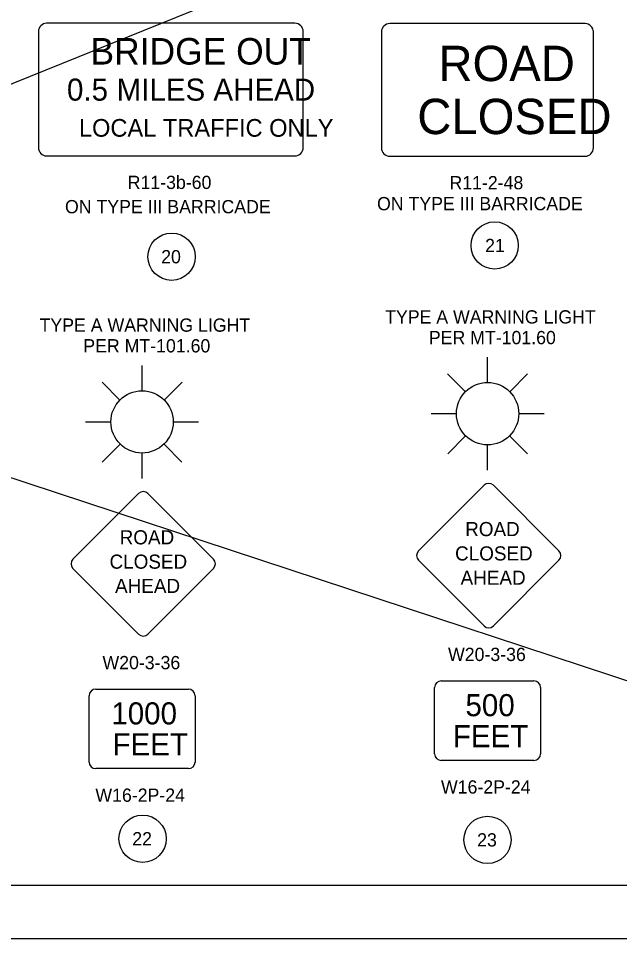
# Model space of a CAD drawing. Extents: x -87 to 2145, y -2128 to 440.
# Drawn here: x 283.9 to 397.4, y 0 to 173.5 of the extents above; entities that cross this region are included whole.
import ezdxf

# ---------------------------------------------------------------- set-up
doc = ezdxf.new("R2010")
doc.units = 0
for name, color, linetype in [('Default', 7, 'Continuous'), ('SH_Border', 7, 'Continuous'), ('SH_Cut_Line', 7, 'Continuous'), ('SN_P_Signs', 7, 'Continuous'), ('SN_P_Text', 7, 'Continuous'), ('SN_X_Public', 7, 'Continuous')]:
    doc.layers.add(name, color=color, linetype=linetype)

msp = doc.modelspace()

# ---------------------------------------------------------------- linework, layer by layer
at = {"layer": 'Default'}
for p, q in [((230.57, 140.13), (469.96, 236.99)), ((231.15, 103.87), (477.34, 22.76))]:
    msp.add_line(p, q, dxfattribs=at)
for centre in [(373.81, 130.72), (312.83, 128.6), (307.36, 18.83), (372.46, 18.62)]:
    msp.add_circle(centre, 4.46, dxfattribs=at)
at = {"layer": 'SH_Border'}
msp.add_lwpolyline([(30, 430), (670, 430), (670, 10), (30, 10)], close=True, dxfattribs=at)
at = {"layer": 'SH_Cut_Line'}
msp.add_lwpolyline([(0, 0), (680, 0), (680, 440), (0, 440)], close=True, dxfattribs=at)
at = {"layer": 'SN_P_Signs'}
for points in [[(336.12, 172.62), (289.25, 172.62)], [(390.88, 172.56), (354.01, 172.56)], [(287.69, 171.06), (287.69, 149.18)], [(337.69, 149.18), (337.69, 171.06)], [(352.44, 170.99), (352.44, 149.13)], [(392.44, 149.13), (392.44, 170.99)], [(289.25, 147.62), (336.12, 147.62)], [(354.01, 147.56), (390.88, 147.56)], [(359.43, 73.11), (371.81, 85.49)], [(373.58, 85.49), (385.95, 73.11)], [(294.21, 71.56), (306.59, 83.94)], [(308.35, 83.94), (320.73, 71.56)], [(371.81, 58.97), (359.43, 71.34)], [(385.95, 71.34), (373.58, 58.97)], [(306.59, 57.42), (294.21, 69.79)], [(320.73, 69.79), (308.35, 57.42)], [(363.73, 48.6), (381.23, 48.6)], [(298.51, 47.05), (316.01, 47.05)], [(362.48, 34.85), (362.48, 47.35)], [(382.48, 47.35), (382.48, 34.85)], [(297.26, 33.3), (297.26, 45.8)], [(317.26, 45.8), (317.26, 33.3)], [(381.23, 33.6), (363.73, 33.6)], [(316.01, 32.05), (298.51, 32.05)]]:
    msp.add_lwpolyline(points, dxfattribs=at)
for centre, radius, start, end in [((289.25, 171.06), 1.56, 90, 180), ((336.12, 171.06), 1.56, 0, 90), ((354.01, 170.99), 1.57, 90, 180), ((390.88, 170.99), 1.57, 0, 90), ((289.25, 149.18), 1.56, 180, 270), ((336.12, 149.18), 1.56, 270, 0), ((354.01, 149.13), 1.57, 180, 270), ((390.88, 149.13), 1.57, 270, 0), ((372.69, 84.6), 1.25, 45, 135), ((307.47, 83.05), 1.25, 45, 135), ((360.32, 72.23), 1.25, 135, 225), ((385.07, 72.23), 1.25, 315, 45), ((295.1, 70.68), 1.25, 135, 225), ((319.85, 70.68), 1.25, 315, 45), ((307.47, 58.3), 1.25, 225, 315), ((372.69, 59.85), 1.25, 225, 315), ((363.73, 47.35), 1.25, 90, 180), ((381.23, 47.35), 1.25, 0, 90), ((298.51, 45.8), 1.25, 90, 180), ((316.01, 45.8), 1.25, 0, 90), ((363.73, 34.85), 1.25, 180, 270), ((381.23, 34.85), 1.25, 270, 0), ((298.51, 33.3), 1.25, 180, 270), ((316.01, 33.3), 1.25, 270, 0)]:
    msp.add_arc(centre, radius, start, end, dxfattribs=at)
at = {"layer": 'SN_X_Public'}
for p, q in [((372.48, 104.88), (372.48, 109.65)), ((307.26, 103.33), (307.26, 108.1)), ((364.93, 106.48), (368.28, 103.11)), ((376.68, 103.11), (380.03, 106.48)), ((299.71, 104.93), (303.06, 101.56)), ((311.46, 101.56), (314.81, 104.93)), ((361.83, 99), (366.6, 99)), ((378.37, 99), (383.13, 99)), ((296.61, 97.45), (301.38, 97.45)), ((313.15, 97.45), (317.91, 97.45)), ((364.98, 91.43), (368.33, 94.81)), ((376.63, 94.81), (379.98, 91.43)), ((299.76, 89.88), (303.11, 93.26)), ((311.41, 93.26), (314.76, 89.88)), ((372.48, 88.35), (372.48, 93.11)), ((307.26, 86.8), (307.26, 91.56))]:
    msp.add_line(p, q, dxfattribs=at)
for centre in [(372.48, 99), (307.26, 97.45)]:
    msp.add_circle(centre, 5.88, dxfattribs=at)

# ---------------------------------------------------------------- texts
at = {"layer": 'Default'}
for s, p in [('ON TYPE III BARRICADE', (292.71, 136.79)), ('ON TYPE III BARRICADE', (351.61, 137.36)), ('21', (372.01, 129.47)), ('20', (310.87, 127.35)), ('TYPE A WARNING LIGHT', (353.14, 116)), ('TYPE A WARNING LIGHT', (287.92, 114.45)), ('PER MT-101.60', (361.39, 112.1)), ('PER MT-101.60', (296.17, 110.55)), ('22', (305.41, 17.58)), ('23', (370.51, 17.37))]:
    msp.add_text(s, height=2.5, dxfattribs=at).set_placement(p)
at = {"layer": 'SN_P_Signs'}
for s, height, p in [('BRIDGE OUT', 5, (297.52, 164.84)), ('ROAD', 6.667, (363.2, 161.72)), ('0.5', 4.167, (293.09, 158.03)), ('MILES AHEAD', 4.1667, (302.46, 158.03)), ('CLOSED', 6.667, (359.21, 151.72)), ('LOCAL TRAFFIC ONLY', 3.3333, (295.34, 151.23)), ('ROAD', 2.665, (368.25, 75.9)), ('ROAD', 2.665, (303.03, 74.35)), ('CLOSED', 2.665, (366.34, 71.31)), ('CLOSED', 2.665, (301.12, 69.76)), ('AHEAD', 2.665, (302.16, 65.18)), ('AHEAD', 2.665, (367.38, 66.73)), ('500', 4.167, (368.3, 41.94)), ('1000', 4.167, (301.46, 40.39)), ('FEET', 4.167, (365.93, 36.1)), ('FEET', 4.167, (301.68, 34.55))]:
    msp.add_text(s, height=height, dxfattribs=at).set_placement(p)
at = {"layer": 'SN_P_Text'}
for s, p in [('R11-3b-60', (304.55, 141.37)), ('R11-2-48', (365.28, 141.31)), ('W20-3-36', (365.01, 52.35)), ('W20-3-36', (299.79, 50.8)), ('W16-2P-24', (363.68, 27.35)), ('W16-2P-24', (298.45, 25.8))]:
    msp.add_text(s, height=2.5, dxfattribs=at).set_placement(p)

doc.saveas('drawing.dxf')
